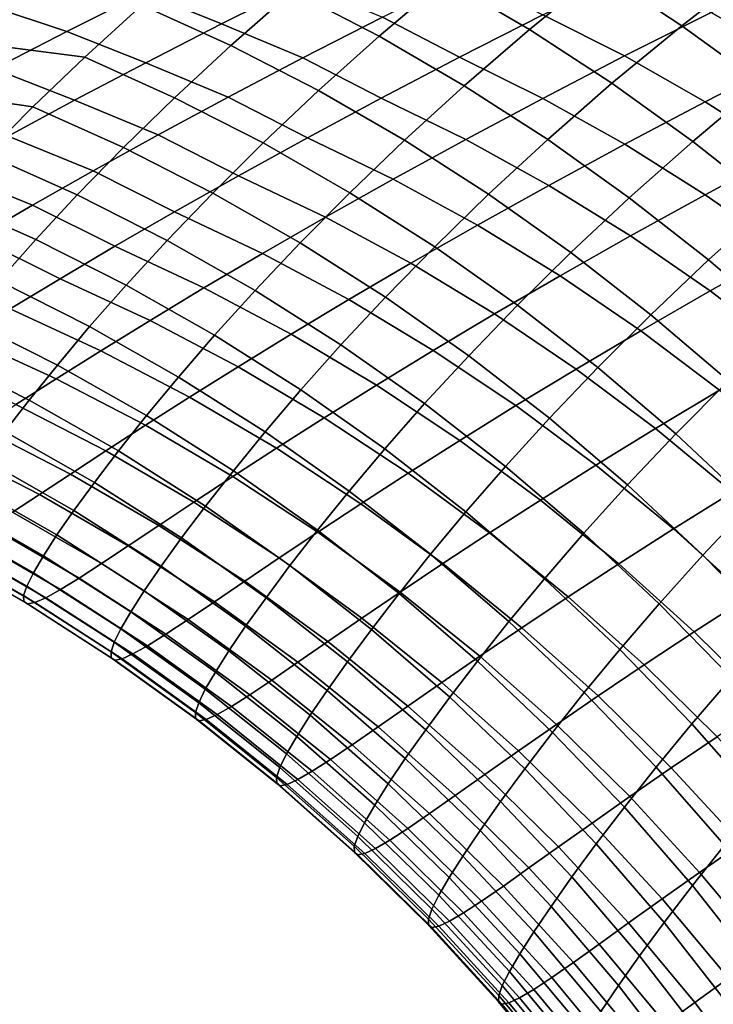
# Model space of a CAD drawing. Header units: metres. Extents: x -109 to 109, y -100 to 58.
# Tile 279 of 642: x -31.07 to -26.76, y -31.52 to -25.4. Entities that reach past the tile are written whole.
import ezdxf

# ---------------------------------------------------------------- set-up
doc = ezdxf.new("R2010")
doc.units = ezdxf.units.M
doc.layers.add('solid_21_062_100_XXX', color=7, linetype='CONTINUOUS')

msp = doc.modelspace()

# ---------------------------------------------------------------- linework, layer by layer
at = {"layer": 'solid_21_062_100_XXX'}
for points in [[(-26.95764, -25.438057, 19.105783), (-26.488142, -25.073467, 19.94072), (-26.988312, -24.739258, 20.176193), (-27.464926, -25.103851, 19.325516)], [(-27.904922, -25.462055, 18.474617), (-27.464926, -25.103851, 19.325516), (-27.981733, -24.796665, 19.561865), (-28.428532, -25.154657, 18.695192)], [(-28.839569, -25.503788, 17.82901), (-28.428532, -25.154657, 18.695192), (-28.960836, -24.875105, 18.931444), (-29.37845, -25.223856, 18.04937)], [(-29.761208, -25.561525, 17.168358), (-29.37845, -25.223856, 18.04937), (-29.925167, -24.972548, 18.284437), (-30.314346, -25.309721, 17.38732)], [(-29.789337, -24.98185, -13.338826), (-29.317101, -25.175228, -12.910311), (-29.818548, -25.426382, -12.025497), (-30.300228, -25.231911, -12.445436)], [(-26.461214, -25.798405, 18.903246), (-25.998287, -25.433819, 19.722769), (-26.488142, -25.073467, 19.94072), (-26.95764, -25.438057, 19.105783)], [(-25.723217, -25.36277, -14.052114), (-26.282148, -25.640348, -13.245663), (-26.773998, -25.355627, -13.552797), (-26.205605, -25.078293, -14.374125)], [(-32.046406, -25.435343, 16.287132), (-31.377367, -25.541851, 16.32692), (-31.033615, -25.22772, 17.228674), (-31.708036, -25.128187, 17.198477)], [(-28.30994, -25.811607, 17.623938), (-27.904922, -25.462055, 18.474617), (-28.428532, -25.154657, 18.695192), (-28.839569, -25.503788, 17.82901)], [(-28.294956, -25.125002, -13.408472), (-27.82058, -25.370617, -13.025688), (-28.338209, -25.633785, -12.166129), (-28.818817, -25.385756, -12.543102)], [(-27.391388, -25.796495, 18.270298), (-26.95764, -25.438057, 19.105783), (-27.464926, -25.103851, 19.325516), (-27.904922, -25.462055, 18.474617)], [(-26.773998, -25.355627, -13.552797), (-27.312464, -25.626493, -12.719654), (-27.82058, -25.370617, -13.025688), (-27.272697, -25.100018, -13.874164)], [(-29.317101, -25.175228, -12.910311), (-28.818817, -25.385756, -12.543102), (-29.312782, -25.638464, -11.667445), (-29.818548, -25.426382, -12.025497)], [(-31.377367, -25.541851, 16.32692), (-30.669586, -25.633823, 16.491705), (-30.314346, -25.309721, 17.38732), (-31.033615, -25.22772, 17.228674)], [(-31.276159, -25.311272, -11.960484), (-30.300228, -25.231911, -12.445436), (-30.781263, -25.473503, -11.542216)], [(-30.300228, -25.231911, -12.445436), (-29.818548, -25.426382, -12.025497), (-30.29027, -25.668875, -11.131024), (-30.781263, -25.473503, -11.542216)], [(-29.216459, -25.842009, 16.963682), (-28.839569, -25.503788, 17.82901), (-29.37845, -25.223856, 18.04937), (-29.761208, -25.561525, 17.168358)], [(-31.276159, -25.311272, -11.960484), (-30.781263, -25.473503, -11.542216), (-31.232681, -25.705898, -10.629906), (-31.749205, -25.549179, -11.013658)], [(-30.110672, -25.886255, 16.28871), (-29.761208, -25.561525, 17.168358), (-30.314346, -25.309721, 17.38732), (-30.669586, -25.633823, 16.491705)], [(-28.818817, -25.385756, -12.543102), (-28.338209, -25.633785, -12.166129), (-28.825891, -25.888708, -11.296302), (-29.312782, -25.638464, -11.667445)], [(-27.312464, -25.626493, -12.719654), (-27.821241, -25.889977, -11.875572), (-28.338209, -25.633785, -12.166129), (-27.82058, -25.370617, -13.025688)], [(-26.282148, -25.640348, -13.245663), (-26.811731, -25.911514, -12.427518), (-27.312464, -25.626493, -12.719654), (-26.773998, -25.355627, -13.552797)], [(-29.818548, -25.426382, -12.025497), (-29.312782, -25.638464, -11.667445), (-29.777157, -25.882366, -10.782228), (-30.29027, -25.668875, -11.131024)], [(-27.790958, -26.146502, 17.43469), (-27.391388, -25.796495, 18.270298), (-27.904922, -25.462055, 18.474617), (-28.30994, -25.811607, 17.623938)], [(-26.889278, -26.157097, 18.082775), (-26.461214, -25.798405, 18.903246), (-26.95764, -25.438057, 19.105783), (-27.391388, -25.796495, 18.270298)], [(-30.781263, -25.473503, -11.542216), (-30.29027, -25.668875, -11.131024), (-30.732489, -25.901957, -10.227667), (-31.232681, -25.705898, -10.629906)], [(-28.681534, -26.150431, 16.77383), (-28.30994, -25.811607, 17.623938), (-28.839569, -25.503788, 17.82901), (-29.216459, -25.842009, 16.963682)], [(-31.689373, -25.840813, 15.427058), (-30.992393, -25.943178, 15.597855), (-30.669586, -25.633823, 16.491705), (-31.377367, -25.541851, 16.32692)], [(-29.560717, -26.167437, 16.099503), (-29.216459, -25.842009, 16.963682), (-29.761208, -25.561525, 17.168358), (-30.110672, -25.886255, 16.28871)], [(-30.428318, -26.196354, 15.41068), (-30.110672, -25.886255, 16.28871), (-30.669586, -25.633823, 16.491705), (-30.992393, -25.943178, 15.597855)], [(-29.312782, -25.638464, -11.667445), (-28.825891, -25.888708, -11.296302), (-29.28393, -26.13459, -10.416934), (-29.777157, -25.882366, -10.782228)], [(-27.821241, -25.889977, -11.875572), (-28.300629, -26.14525, -11.021351), (-28.825891, -25.888708, -11.296302), (-28.338209, -25.633785, -12.166129)], [(-26.811731, -25.911514, -12.427518), (-27.312195, -26.175344, -11.598538), (-27.821241, -25.889977, -11.875572), (-27.312464, -25.626493, -12.719654)], [(-25.798443, -25.953434, -12.953567), (-26.3197, -26.224928, -12.150046), (-26.811731, -25.911514, -12.427518), (-26.282148, -25.640348, -13.245663)], [(-31.232681, -25.705898, -10.629906), (-30.732489, -25.901957, -10.227667), (-31.145197, -26.124853, -9.316607), (-31.654488, -25.928341, -9.70964)], [(-30.29027, -25.668875, -11.131024), (-29.777157, -25.882366, -10.782228), (-30.212143, -26.116688, -9.888249), (-30.732489, -25.901957, -10.227667)], [(-28.157839, -26.485985, 16.5993), (-27.790958, -26.146502, 17.43469), (-28.30994, -25.811607, 17.623938), (-28.681534, -26.150431, 16.77383)], [(-27.283983, -26.507595, 17.261768), (-26.889278, -26.157097, 18.082775), (-27.391388, -25.796495, 18.270298), (-27.790958, -26.146502, 17.43469)], [(-26.39991, -26.54291, 17.912539), (-25.976948, -26.18395, 18.718433), (-26.461214, -25.798405, 18.903246), (-26.889278, -26.157097, 18.082775)], [(-31.971003, -26.123211, 14.529299), (-31.284189, -26.236271, 14.705994), (-30.992393, -25.943178, 15.597855), (-31.689373, -25.840813, 15.427058)], [(-29.873772, -26.478365, 15.236723), (-29.560717, -26.167437, 16.099503), (-30.110672, -25.886255, 16.28871), (-30.428318, -26.196354, 15.41068)], [(-29.777157, -25.882366, -10.782228), (-29.28393, -26.13459, -10.416934), (-29.712505, -26.370628, -9.528875), (-30.212143, -26.116688, -9.888249)], [(-29.021166, -26.476631, 15.924582), (-28.681534, -26.150431, 16.77383), (-29.216459, -25.842009, 16.963682), (-29.560717, -26.167437, 16.099503)], [(-28.300629, -26.14525, -11.021351), (-28.750917, -26.391518, -10.157704), (-29.28393, -26.13459, -10.416934), (-28.825891, -25.888708, -11.296302)], [(-27.312195, -26.175344, -11.598538), (-27.783821, -26.431011, -10.759506), (-28.300629, -26.14525, -11.021351), (-27.821241, -25.889977, -11.875572)], [(-30.715525, -26.490282, 14.534491), (-30.428318, -26.196354, 15.41068), (-30.992393, -25.943178, 15.597855), (-31.284189, -26.236271, 14.705994)], [(-30.732489, -25.901957, -10.227667), (-30.212143, -26.116688, -9.888249), (-30.617731, -26.340628, -8.986721), (-31.145197, -26.124853, -9.316607)], [(-26.3197, -26.224928, -12.150046), (-26.812407, -26.489141, -11.335754), (-27.312195, -26.175344, -11.598538), (-26.811731, -25.911514, -12.427518)], [(-31.145197, -26.124853, -9.316607), (-30.617731, -26.340628, -8.986721), (-30.993958, -26.55337, -8.078915), (-31.528419, -26.33676, -8.399118)], [(-30.212143, -26.116688, -9.888249), (-29.712505, -26.370628, -9.528875), (-30.111601, -26.595991, -8.633375), (-30.617731, -26.340628, -8.986721)], [(-28.750917, -26.391518, -10.157704), (-29.172281, -26.62797, -9.285468), (-29.712505, -26.370628, -9.528875), (-29.28393, -26.13459, -10.416934)], [(-30.156956, -26.773224, 14.375562), (-29.873772, -26.478365, 15.236723), (-30.428318, -26.196354, 15.41068), (-30.715525, -26.490282, 14.534491)], [(-29.33021, -26.788467, 15.076443), (-29.021166, -26.476631, 15.924582), (-29.560717, -26.167437, 16.099503), (-29.873772, -26.478365, 15.236723)], [(-28.493437, -26.813023, 15.76441), (-28.157839, -26.485985, 16.5993), (-28.681534, -26.150431, 16.77383), (-29.021166, -26.476631, 15.924582)], [(-27.783821, -26.431011, -10.759506), (-28.226887, -26.677708, -9.911125), (-28.750917, -26.391518, -10.157704), (-28.300629, -26.14525, -11.021351)], [(-27.646749, -26.847786, 16.440554), (-27.283983, -26.507595, 17.261768), (-27.790958, -26.146502, 17.43469), (-28.157839, -26.485985, 16.5993)], [(-26.812407, -26.489141, -11.335754), (-27.276825, -26.745239, -10.511457), (-27.783821, -26.431011, -10.759506), (-27.312195, -26.175344, -11.598538)], [(-26.79035, -26.893934, 17.105623), (-26.39991, -26.54291, 17.912539), (-26.889278, -26.157097, 18.082775), (-27.283983, -26.507595, 17.261768)], [(-30.973589, -26.766638, 13.660333), (-30.715525, -26.490282, 14.534491), (-31.284189, -26.236271, 14.705994), (-31.546303, -26.511723, 13.816315)], [(-25.837662, -26.56591, -11.887971), (-26.323189, -26.83054, -11.087914), (-26.812407, -26.489141, -11.335754), (-26.3197, -26.224928, -12.150046)], [(-31.528419, -26.33676, -8.399118), (-30.993958, -26.55337, -8.078915), (-31.340998, -26.754059, -7.165972), (-31.882317, -26.536852, -7.476357)], [(-30.617731, -26.340628, -8.986721), (-30.111601, -26.595991, -8.633375), (-30.481262, -26.809828, -7.731714), (-30.993958, -26.55337, -8.078915)], [(-29.172281, -26.62797, -9.285468), (-29.564699, -26.853771, -8.405863), (-30.111601, -26.595991, -8.633375), (-29.712505, -26.370628, -9.528875)], [(-28.226887, -26.677708, -9.911125), (-28.641558, -26.914619, -9.054212), (-29.172281, -26.62797, -9.285468), (-28.750917, -26.391518, -10.157704)], [(-27.276825, -26.745239, -10.511457), (-27.713217, -26.992407, -9.677844), (-28.226887, -26.677708, -9.911125), (-27.783821, -26.431011, -10.759506)], [(-30.411526, -27.050587, 13.516209), (-30.156956, -26.773224, 14.375562), (-30.715525, -26.490282, 14.534491), (-30.973589, -26.766638, 13.660333)], [(-29.609949, -27.084351, 14.229626), (-29.33021, -26.788467, 15.076443), (-29.873772, -26.478365, 15.236723), (-30.156956, -26.773224, 14.375562)], [(-28.799061, -27.125849, 14.93026), (-28.493437, -26.813023, 15.76441), (-29.021166, -26.476631, 15.924582), (-29.33021, -26.788467, 15.076443)], [(-27.978914, -27.175726, 15.619404), (-27.646749, -26.847786, 16.440554), (-28.157839, -26.485985, 16.5993), (-28.493437, -26.813023, 15.76441)], [(-26.323189, -26.83054, -11.087914), (-26.780973, -27.087107, -10.277855), (-27.276825, -26.745239, -10.511457), (-26.812407, -26.489141, -11.335754)], [(-31.203728, -27.024145, 12.78837), (-30.973589, -26.766638, 13.660333), (-31.546303, -26.511723, 13.816315), (-31.779987, -26.768282, 12.928982)], [(-30.993958, -26.55337, -8.078915), (-30.481262, -26.809828, -7.731714), (-30.821693, -27.01125, -6.82502), (-31.340998, -26.754059, -7.165972)], [(-27.149611, -27.234884, 16.298004), (-26.79035, -26.893934, 17.105623), (-27.283983, -26.507595, 17.261768), (-27.646749, -26.847786, 16.440554)], [(-26.311356, -27.304504, 16.966667), (-25.924574, -26.952923, 17.760036), (-26.39991, -26.54291, 17.912539), (-26.79035, -26.893934, 17.105623)], [(-29.564699, -26.853771, -8.405863), (-29.928213, -27.068068, -7.520144), (-30.481262, -26.809828, -7.731714), (-30.111601, -26.595991, -8.633375)], [(-28.641558, -26.914619, -9.054212), (-29.027807, -27.140907, -8.18996), (-29.564699, -26.853771, -8.405863), (-29.172281, -26.62797, -9.285468)], [(-27.713217, -26.992407, -9.677844), (-28.121733, -27.229824, -8.835714), (-28.641558, -26.914619, -9.054212), (-28.226887, -26.677708, -9.911125)], [(-26.780973, -27.087107, -10.277855), (-27.211256, -27.334789, -9.458473), (-27.713217, -26.992407, -9.677844), (-27.276825, -26.745239, -10.511457)], [(-31.340998, -26.754059, -7.165972), (-30.821693, -27.01125, -6.82502), (-31.133205, -27.199341, -5.914248), (-31.659153, -26.941816, -6.24885)], [(-30.638659, -27.309151, 12.65883), (-30.411526, -27.050587, 13.516209), (-30.973589, -26.766638, 13.660333), (-31.203728, -27.024145, 12.78837)], [(-29.928213, -27.068068, -7.520144), (-30.263018, -27.269964, -6.629417), (-30.821693, -27.01125, -6.82502), (-30.481262, -26.809828, -7.731714)], [(-29.861591, -27.36282, 13.384322), (-29.609949, -27.084351, 14.229626), (-30.156956, -26.773224, 14.375562), (-30.411526, -27.050587, 13.516209)], [(-29.075943, -27.422844, 14.097066), (-28.799061, -27.125849, 14.93026), (-29.33021, -26.788467, 15.076443), (-29.609949, -27.084351, 14.229626)], [(-29.027807, -27.140907, -8.18996), (-29.385672, -27.355717, -7.319597), (-29.928213, -27.068068, -7.520144), (-29.564699, -26.853771, -8.405863)], [(-28.281725, -27.48962, 14.798558), (-27.978914, -27.175726, 15.619404), (-28.493437, -26.813023, 15.76441), (-28.799061, -27.125849, 14.93026)], [(-27.478956, -27.563791, 15.489946), (-27.149611, -27.234884, 16.298004), (-27.646749, -26.847786, 16.440554), (-27.978914, -27.175726, 15.619404)], [(-25.845829, -27.198645, -10.855664), (-26.297571, -27.455719, -10.059314), (-26.780973, -27.087107, -10.277855), (-26.323189, -26.83054, -11.087914)], [(-28.121733, -27.229824, -8.835714), (-28.50234, -27.45665, -7.986235), (-29.027807, -27.140907, -8.18996), (-28.641558, -26.914619, -9.054212)], [(-26.667728, -27.646263, 16.172029), (-26.311356, -27.304504, 16.966667), (-26.79035, -26.893934, 17.105623), (-27.149611, -27.234884, 16.298004)], [(-27.211256, -27.334789, -9.458473), (-27.614172, -27.572756, -8.63055), (-28.121733, -27.229824, -8.835714), (-27.713217, -26.992407, -9.677844)], [(-30.839455, -27.547733, 11.803568), (-30.638659, -27.309151, 12.65883), (-31.203728, -27.024145, 12.78837), (-31.407085, -27.261652, 11.918742)], [(-30.263018, -27.269964, -6.629417), (-30.569414, -27.458544, -5.734618), (-31.133205, -27.199341, -5.914248), (-30.821693, -27.01125, -6.82502)], [(-30.086262, -27.622547, 12.540702), (-29.861591, -27.36282, 13.384322), (-30.411526, -27.050587, 13.516209), (-30.638659, -27.309151, 12.65883)], [(-29.385672, -27.355717, -7.319597), (-29.715332, -27.558146, -6.444206), (-30.263018, -27.269964, -6.629417), (-29.928213, -27.068068, -7.520144)], [(-29.32523, -27.70252, 13.265019), (-29.075943, -27.422844, 14.097066), (-29.609949, -27.084351, 14.229626), (-29.861591, -27.36282, 13.384322)], [(-26.297571, -27.455719, -10.059314), (-26.722324, -27.703953, -9.25359), (-27.211256, -27.334789, -9.458473), (-26.780973, -27.087107, -10.277855)], [(-28.50234, -27.45665, -7.986235), (-28.855064, -27.672022, -7.130601), (-29.385672, -27.355717, -7.319597), (-29.027807, -27.140907, -8.18996)], [(-28.556341, -27.787817, 13.97823), (-28.281725, -27.48962, 14.798558), (-28.799061, -27.125849, 14.93026), (-29.075943, -27.422844, 14.097066)], [(-27.779558, -27.878828, 14.681684), (-27.478956, -27.563791, 15.489946), (-27.978914, -27.175726, 15.619404), (-28.281725, -27.48962, 14.798558)], [(-30.569414, -27.458544, -5.734618), (-30.84771, -27.6329, -4.836704), (-31.416117, -27.373209, -5.000371), (-31.133205, -27.199341, -5.914248)], [(-27.614172, -27.572756, -8.63055), (-27.989676, -27.800165, -7.795222), (-28.50234, -27.45665, -7.986235), (-28.121733, -27.229824, -8.835714)], [(-26.994871, -27.976196, 15.376379), (-26.667728, -27.646263, 16.172029), (-27.149611, -27.234884, 16.298004), (-27.478956, -27.563791, 15.489946)], [(-31.014954, -27.76527, 10.950529), (-30.839455, -27.547733, 11.803568), (-31.407085, -27.261652, 11.918742), (-31.584734, -27.478115, 11.05155)], [(-29.715332, -27.558146, -6.444206), (-30.017073, -27.747267, -5.564702), (-30.569414, -27.458544, -5.734618), (-30.263018, -27.269964, -6.629417)], [(-30.285019, -27.862316, 11.698912), (-30.086262, -27.622547, 12.540702), (-30.638659, -27.309151, 12.65883), (-30.839455, -27.547733, 11.803568)], [(-28.855064, -27.672022, -7.130601), (-29.180073, -27.875034, -6.269872), (-29.715332, -27.558146, -6.444206), (-29.385672, -27.355717, -7.319597)], [(-26.722324, -27.703953, -9.25359), (-27.120207, -27.942514, -8.439259), (-27.614172, -27.572756, -8.63055), (-27.211256, -27.334789, -9.458473)], [(-30.84771, -27.6329, -4.836704), (-31.098194, -27.792173, -3.936853), (-31.670727, -27.531998, -4.084595), (-31.416117, -27.373209, -5.000371)], [(-29.547993, -27.963511, 12.434295), (-29.32523, -27.70252, 13.265019), (-29.861591, -27.36282, 13.384322), (-30.086262, -27.622547, 12.540702)], [(-31.166252, -27.960896, 10.099298), (-31.014954, -27.76527, 10.950529), (-31.584734, -27.478115, 11.05155), (-31.737814, -27.672709, 10.186352)], [(-30.017073, -27.747267, -5.564702), (-30.291193, -27.922169, -4.682025), (-30.84771, -27.6329, -4.836704), (-30.569414, -27.458544, -5.734618)], [(-28.80385, -28.068792, 13.158614), (-28.556341, -27.787817, 13.97823), (-29.075943, -27.422844, 14.097066), (-29.32523, -27.70252, 13.265019)], [(-27.989676, -27.800165, -7.795222), (-28.337784, -28.01615, -6.953652), (-28.855064, -27.672022, -7.130601), (-28.50234, -27.45665, -7.986235)], [(-28.052509, -28.178308, 13.873431), (-27.779558, -27.878828, 14.681684), (-28.281725, -27.48962, 14.798558), (-28.556341, -27.787817, 13.97823)], [(-30.458855, -28.081028, 10.85907), (-30.285019, -27.862316, 11.698912), (-30.839455, -27.547733, 11.803568), (-31.014954, -27.76527, 10.950529)], [(-29.180073, -27.875034, -6.269872), (-29.477634, -28.064753, -5.404946), (-30.017073, -27.747267, -5.564702), (-29.715332, -27.558146, -6.444206)], [(-27.120207, -27.942514, -8.439259), (-27.491163, -28.170551, -7.617424), (-27.989676, -27.800165, -7.795222), (-27.614172, -27.572756, -8.63055)], [(-27.293882, -28.292448, 14.579947), (-26.994871, -27.976196, 15.376379), (-27.478956, -27.563791, 15.489946), (-27.779558, -27.878828, 14.681684)], [(-30.291193, -27.922169, -4.682025), (-30.537964, -28.081982, -3.79733), (-31.098194, -27.792173, -3.936853), (-30.84771, -27.6329, -4.836704)], [(-29.745235, -28.204569, 11.60505), (-29.547993, -27.963511, 12.434295), (-30.086262, -27.622547, 12.540702), (-30.285019, -27.862316, 11.698912)], [(-26.527935, -28.41186, 15.278998), (-26.202368, -28.080841, 16.062958), (-26.667728, -27.646263, 16.172029), (-26.994871, -27.976196, 15.376379)], [(-29.025263, -28.331146, 12.33989), (-28.80385, -28.068792, 13.158614), (-29.32523, -27.70252, 13.265019), (-29.547993, -27.963511, 12.434295)], [(-28.337784, -28.01615, -6.953652), (-28.658649, -28.219799, -6.106875), (-29.180073, -27.875034, -6.269872), (-28.855064, -27.672022, -7.130601)], [(-26.247707, -28.098928, -9.063732), (-26.64114, -28.338125, -8.262342), (-27.120207, -27.942514, -8.439259), (-26.722324, -27.703953, -9.25359)], [(-30.608824, -28.27779, 10.020787), (-30.458855, -28.081028, 10.85907), (-31.014954, -27.76527, 10.950529), (-31.166252, -27.960896, 10.099298)], [(-29.477634, -28.064753, -5.404946), (-29.748028, -28.240253, -4.536743), (-30.291193, -27.922169, -4.682025), (-30.017073, -27.747267, -5.564702)], [(-28.298826, -28.460674, 13.065386), (-28.052509, -28.178308, 13.873431), (-28.556341, -27.787817, 13.97823), (-28.80385, -28.068792, 13.158614)], [(-30.537964, -28.081982, -3.79733), (-30.757719, -28.225836, -2.91178), (-31.321215, -27.935505, -3.036254), (-31.098194, -27.792173, -3.936853)], [(-27.491163, -28.170551, -7.617424), (-27.835194, -28.387197, -6.789216), (-28.337784, -28.01615, -6.953652), (-27.989676, -27.800165, -7.795222)], [(-29.917904, -28.424564, 10.777411), (-29.745235, -28.204569, 11.60505), (-30.285019, -27.862316, 11.698912), (-30.458855, -28.081028, 10.85907)], [(-28.658649, -28.219799, -6.106875), (-28.952517, -28.410166, -5.25577), (-29.477634, -28.064753, -5.404946), (-29.180073, -27.875034, -6.269872)], [(-27.565771, -28.593292, 13.782945), (-27.293882, -28.292448, 14.579947), (-27.779558, -27.878828, 14.681684), (-28.052509, -28.178308, 13.873431)], [(-30.757719, -28.225836, -2.91178), (-30.950848, -28.352755, -2.02658), (-31.517176, -28.061924, -2.136135), (-31.321215, -27.935505, -3.036254)], [(-30.736259, -28.452309, 9.181803), (-30.608824, -28.27779, 10.020787), (-31.166252, -27.960896, 10.099298), (-31.294746, -28.134363, 9.247512)], [(-29.748028, -28.240253, -4.536743), (-29.99151, -28.40066, -3.666392), (-30.537964, -28.081982, -3.79733), (-30.291193, -27.922169, -4.682025)], [(-29.221525, -28.573595, 11.522228), (-29.025263, -28.331146, 12.33989), (-29.547993, -27.963511, 12.434295), (-29.745235, -28.204569, 11.60505)], [(-26.64114, -28.338125, -8.262342), (-27.008112, -28.566835, -7.453307), (-27.491163, -28.170551, -7.617424), (-27.120207, -27.942514, -8.439259)], [(-27.835194, -28.387197, -6.789216), (-28.152431, -28.591532, -5.955643), (-28.658649, -28.219799, -6.106875), (-28.337784, -28.01615, -6.953652)], [(-26.825972, -28.729391, 14.49361), (-26.527935, -28.41186, 15.278998), (-26.994871, -27.976196, 15.376379), (-27.293882, -28.292448, 14.579947)], [(-30.950848, -28.352755, -2.02658), (-31.117821, -28.461733, -1.142883), (-31.686571, -28.170443, -1.237672), (-31.517176, -28.061924, -2.136135)], [(-29.99151, -28.40066, -3.666392), (-30.208391, -28.54509, -2.795034), (-30.757719, -28.225836, -2.91178), (-30.537964, -28.081982, -3.79733)], [(-30.066992, -28.622562, 9.951029), (-29.917904, -28.424564, 10.777411), (-30.458855, -28.081028, 10.85907), (-30.608824, -28.27779, 10.020787)], [(-28.952517, -28.410166, -5.25577), (-29.219643, -28.586319, -4.401237), (-29.748028, -28.240253, -4.536743), (-29.477634, -28.064753, -5.404946)], [(-28.519449, -28.724485, 12.257736), (-28.298826, -28.460674, 13.065386), (-28.80385, -28.068792, 13.158614), (-29.025263, -28.331146, 12.33989)], [(-30.841715, -28.604225, 8.341661), (-30.736259, -28.452309, 9.181803), (-31.294746, -28.134363, 9.247512), (-31.401011, -28.285339, 8.39468)], [(-29.393518, -28.794971, 10.70577), (-29.221525, -28.573595, 11.522228), (-29.745235, -28.204569, 11.60505), (-29.917904, -28.424564, 10.777411)], [(-27.811481, -28.877136, 12.985579), (-27.565771, -28.593292, 13.782945), (-28.052509, -28.178308, 13.873431), (-28.298826, -28.460674, 13.065386)], [(-27.008112, -28.566835, -7.453307), (-27.348612, -28.784187, -6.637724), (-27.835194, -28.387197, -6.789216), (-27.491163, -28.170551, -7.617424)], [(-30.208391, -28.54509, -2.795034), (-30.399044, -28.672558, -1.923848), (-30.950848, -28.352755, -2.02658), (-30.757719, -28.225836, -2.91178)], [(-30.193777, -28.798222, 9.123753), (-30.066992, -28.622562, 9.951029), (-30.608824, -28.27779, 10.020787), (-30.736259, -28.452309, 9.181803)], [(-29.219643, -28.586319, -4.401237), (-29.460266, -28.74737, -3.544384), (-29.99151, -28.40066, -3.666392), (-29.748028, -28.240253, -4.536743)], [(-28.152431, -28.591532, -5.955643), (-28.443098, -28.782598, -5.117566), (-28.952517, -28.410166, -5.25577), (-28.658649, -28.219799, -6.106875)], [(-30.925537, -28.73325, 7.500148), (-30.841715, -28.604225, 8.341661), (-31.401011, -28.285339, 8.39468), (-31.485422, -28.413548, 7.540557)], [(-28.715261, -28.968422, 11.450665), (-28.519449, -28.724485, 12.257736), (-29.025263, -28.331146, 12.33989), (-29.221525, -28.573595, 11.522228)], [(-27.097408, -29.031679, 13.707008), (-26.825972, -28.729391, 14.49361), (-27.293882, -28.292448, 14.579947), (-27.565771, -28.593292, 13.782945)], [(-26.178226, -28.758549, -8.100266), (-26.541792, -28.987974, -7.303305), (-27.008112, -28.566835, -7.453307), (-26.64114, -28.338125, -8.262342)], [(-30.399044, -28.672558, -1.923848), (-30.563917, -28.782042, -1.053964), (-31.117821, -28.461733, -1.142883), (-30.950848, -28.352755, -2.02658)], [(-29.460266, -28.74737, -3.544384), (-29.674677, -28.892427, -2.686322), (-30.208391, -28.54509, -2.795034), (-29.99151, -28.40066, -3.666392)], [(-27.348612, -28.784187, -6.637724), (-27.66275, -28.989256, -5.816573), (-28.152431, -28.591532, -5.955643), (-27.835194, -28.387197, -6.789216)], [(-30.987959, -28.839188, 6.657101), (-30.925537, -28.73325, 7.500148), (-31.485422, -28.413548, 7.540557), (-31.54822, -28.518805, 6.684953)], [(-30.563917, -28.782042, -1.053964), (-30.703682, -28.872652, -0.185923), (-31.259342, -28.551897, -0.261229), (-31.117821, -28.461733, -1.142883)], [(-30.298773, -28.951162, 8.295171), (-30.193777, -28.798222, 9.123753), (-30.736259, -28.452309, 9.181803), (-30.841715, -28.604225, 8.341661)], [(-29.542185, -28.994301, 9.890206), (-29.393518, -28.794971, 10.70577), (-29.917904, -28.424564, 10.777411), (-30.066992, -28.622562, 9.951029)], [(-28.443098, -28.782598, -5.117566), (-28.707426, -28.959454, -4.275867), (-29.219643, -28.586319, -4.401237), (-28.952517, -28.410166, -5.25577)], [(-28.031881, -29.142498, 12.188047), (-27.811481, -28.877136, 12.985579), (-28.298826, -28.460674, 13.065386), (-28.519449, -28.724485, 12.257736)], [(-26.37706, -29.188511, 14.422903), (-26.079374, -28.869631, 15.198061), (-26.527935, -28.41186, 15.278998), (-26.825972, -28.729391, 14.49361)], [(-31.029093, -28.921934, 5.812428), (-30.987959, -28.839188, 6.657101), (-31.54822, -28.518805, 6.684953), (-31.589529, -28.601015, 5.827747)], [(-30.703682, -28.872652, -0.185923), (-30.819042, -28.943661, 0.680227), (-31.376144, -28.622536, 0.618354), (-31.259342, -28.551897, -0.261229)], [(-29.674677, -28.892427, -2.686322), (-29.86322, -29.020491, -1.828208), (-30.399044, -28.672558, -1.923848), (-30.208391, -28.54509, -2.795034)], [(-28.887081, -29.191277, 10.644334), (-28.715261, -28.968422, 11.450665), (-29.221525, -28.573595, 11.522228), (-29.393518, -28.794971, 10.70577)], [(-26.541792, -28.987974, -7.303305), (-26.87932, -29.206078, -6.499575), (-27.348612, -28.784187, -6.637724), (-27.008112, -28.566835, -7.453307)], [(-31.048969, -28.98151, 4.965534), (-31.029093, -28.921934, 5.812428), (-31.589529, -28.601015, 5.827747), (-31.60939, -28.660208, 4.968297)], [(-30.819042, -28.943661, 0.680227), (-30.910553, -28.994368, 1.544035), (-31.468809, -28.672964, 1.495419), (-31.376144, -28.622536, 0.618354)], [(-30.382305, -29.081078, 7.465106), (-30.298773, -28.951162, 8.295171), (-30.841715, -28.604225, 8.341661), (-30.925537, -28.73325, 7.500148)], [(-29.668724, -29.171194, 9.073512), (-29.542185, -28.994301, 9.890206), (-30.066992, -28.622562, 9.951029), (-30.193777, -28.798222, 9.123753)], [(-28.707426, -28.959454, -4.275867), (-28.945631, -29.121201, -3.431626), (-29.460266, -28.74737, -3.544384), (-29.219643, -28.586319, -4.401237)], [(-27.66275, -28.989256, -5.816573), (-27.95072, -29.18107, -4.990697), (-28.443098, -28.782598, -5.117566), (-28.152431, -28.591532, -5.955643)], [(-27.3431, -29.317081, 12.919405), (-27.097408, -29.031679, 13.707008), (-27.565771, -28.593292, 13.782945), (-27.811481, -28.877136, 12.985579)], [(-31.047457, -29.018139, 4.115501), (-31.048969, -28.98151, 4.965534), (-31.60939, -28.660208, 4.968297), (-31.607664, -28.696606, 4.105628)], [(-31.024204, -29.032185, 3.261866), (-31.047457, -29.018139, 4.115501), (-31.607664, -28.696606, 4.105628), (-31.58399, -28.710564, 3.239233)], [(-30.978745, -29.024084, 2.404697), (-31.024204, -29.032185, 3.261866), (-31.58399, -28.710564, 3.239233), (-31.537888, -28.702511, 2.369157)], [(-30.910553, -28.994368, 1.544035), (-30.978745, -29.024084, 2.404697), (-31.537888, -28.702511, 2.369157), (-31.468809, -28.672964, 1.495419)], [(-29.86322, -29.020491, -1.828208), (-30.026318, -29.130526, -0.971149), (-30.563917, -28.782042, -1.053964), (-30.399044, -28.672558, -1.923848)], [(-30.444586, -29.187754, 6.633435), (-30.382305, -29.081078, 7.465106), (-30.925537, -28.73325, 7.500148), (-30.987959, -28.839188, 6.657101)], [(-28.945631, -29.121201, -3.431626), (-29.157976, -29.266935, -2.585931), (-29.674677, -28.892427, -2.686322), (-29.460266, -28.74737, -3.544384)], [(-28.227777, -29.388016, 11.390548), (-28.031881, -29.142498, 12.188047), (-28.519449, -28.724485, 12.257736), (-28.715261, -28.968422, 11.450665)], [(-26.648649, -29.492313, 13.645823), (-26.37706, -29.188511, 14.422903), (-26.825972, -28.729391, 14.49361), (-27.097408, -29.031679, 13.707008)], [(-30.026318, -29.130526, -0.971149), (-30.16461, -29.221622, -0.115689), (-30.703682, -28.872652, -0.185923), (-30.563917, -28.782042, -1.053964)], [(-29.773613, -29.325239, 8.25533), (-29.668724, -29.171194, 9.073512), (-30.193777, -28.798222, 9.123753), (-30.298773, -28.951162, 8.295171)], [(-29.03578, -29.392033, 9.838477), (-28.887081, -29.191277, 10.644334), (-29.393518, -28.794971, 10.70577), (-29.542185, -28.994301, 9.890206)], [(-27.95072, -29.18107, -4.990697), (-28.212727, -29.358679, -4.160959), (-28.707426, -28.959454, -4.275867), (-28.443098, -28.782598, -5.117566)], [(-26.87932, -29.206078, -6.499575), (-27.190891, -29.411926, -5.690032), (-27.66275, -28.989256, -5.816573), (-27.348612, -28.784187, -6.637724)], [(-30.485716, -29.271082, 5.800099), (-30.444586, -29.187754, 6.633435), (-30.987959, -28.839188, 6.657101), (-31.029093, -28.921934, 5.812428)], [(-30.16461, -29.221622, -0.115689), (-30.278763, -29.293036, 0.738099), (-30.819042, -28.943661, 0.680227), (-30.703682, -28.872652, -0.185923)], [(-27.563839, -29.584082, 12.131008), (-27.3431, -29.317081, 12.919405), (-27.811481, -28.877136, 12.985579), (-28.031881, -29.142498, 12.188047)], [(-30.505724, -29.331074, 4.964558), (-30.485716, -29.271082, 5.800099), (-31.029093, -28.921934, 5.812428), (-31.048969, -28.98151, 4.965534)], [(-30.278763, -29.293036, 0.738099), (-30.369305, -29.344044, 1.589756), (-30.910553, -28.994368, 1.544035), (-30.819042, -28.943661, 0.680227)], [(-29.857151, -29.456112, 7.435526), (-29.773613, -29.325239, 8.25533), (-30.298773, -28.951162, 8.295171), (-30.382305, -29.081078, 7.465106)], [(-29.157976, -29.266935, -2.585931), (-29.34478, -29.395641, -1.739913), (-29.86322, -29.020491, -1.828208), (-29.674677, -28.892427, -2.686322)], [(-30.504475, -29.367958, 4.125965), (-30.505724, -29.331074, 4.964558), (-31.048969, -28.98151, 4.965534), (-31.047457, -29.018139, 4.115501)], [(-30.369305, -29.344044, 1.589756), (-30.436739, -29.373943, 2.438479), (-30.978745, -29.024084, 2.404697), (-30.910553, -28.994368, 1.544035)], [(-29.162479, -29.570244, 9.031214), (-29.03578, -29.392033, 9.838477), (-29.542185, -28.994301, 9.890206), (-29.668724, -29.171194, 9.073512)], [(-28.212727, -29.358679, -4.160959), (-28.448957, -29.52117, -3.328414), (-28.945631, -29.121201, -3.431626), (-28.707426, -28.959454, -4.275867)], [(-28.39992, -29.61244, 10.593263), (-28.227777, -29.388016, 11.390548), (-28.715261, -28.968422, 11.450665), (-28.887081, -29.191277, 10.644334)], [(-27.190891, -29.411926, -5.690032), (-27.476675, -29.604536, -4.875497), (-27.95072, -29.18107, -4.990697), (-27.66275, -28.989256, -5.816573)], [(-26.09343, -29.432863, -7.167809), (-26.428549, -29.65176, -6.375133), (-26.87932, -29.206078, -6.499575), (-26.541792, -28.987974, -7.303305)], [(-30.481628, -29.382097, 3.283906), (-30.504475, -29.367958, 4.125965), (-31.047457, -29.018139, 4.115501), (-31.024204, -29.032185, 3.261866)], [(-30.436739, -29.373943, 2.438479), (-30.481628, -29.382097, 3.283906), (-31.024204, -29.032185, 3.261866), (-30.978745, -29.024084, 2.404697)], [(-29.34478, -29.395641, -1.739913), (-29.506435, -29.506269, -0.894656), (-30.026318, -29.130526, -0.971149), (-29.86322, -29.020491, -1.828208)], [(-26.894913, -29.779358, 12.867036), (-26.648649, -29.492313, 13.645823), (-27.097408, -29.031679, 13.707008), (-27.3431, -29.317081, 12.919405)], [(-29.919527, -29.563585, 6.614019), (-29.857151, -29.456112, 7.435526), (-30.382305, -29.081078, 7.465106), (-30.444586, -29.187754, 6.633435)], [(-29.506435, -29.506269, -0.894656), (-29.643541, -29.597891, -0.050711), (-30.16461, -29.221622, -0.115689), (-30.026318, -29.130526, -0.971149)], [(-28.448957, -29.52117, -3.328414), (-28.659649, -29.667627, -2.494123), (-29.157976, -29.266935, -2.585931), (-28.945631, -29.121201, -3.431626)], [(-29.960831, -29.647541, 5.790793), (-29.919527, -29.563585, 6.614019), (-30.444586, -29.187754, 6.633435), (-30.485716, -29.271082, 5.800099)], [(-29.267614, -29.725471, 8.222243), (-29.162479, -29.570244, 9.031214), (-29.668724, -29.171194, 9.073512), (-29.773613, -29.325239, 8.25533)], [(-28.549107, -29.814713, 9.795979), (-28.39992, -29.61244, 10.593263), (-28.887081, -29.191277, 10.644334), (-29.03578, -29.392033, 9.838477)], [(-27.760353, -29.831268, 11.342034), (-27.563839, -29.584082, 12.131008), (-28.031881, -29.142498, 12.188047), (-28.227777, -29.388016, 11.390548)], [(-27.476675, -29.604536, -4.875497), (-27.736841, -29.782944, -4.056817), (-28.212727, -29.358679, -4.160959), (-27.95072, -29.18107, -4.990697)], [(-29.643541, -29.597891, -0.050711), (-29.756725, -29.669739, 0.791819), (-30.278763, -29.293036, 0.738099), (-30.16461, -29.221622, -0.115689)], [(-26.428549, -29.65176, -6.375133), (-26.738098, -29.858431, -5.57635), (-27.190891, -29.411926, -5.690032), (-26.87932, -29.206078, -6.499575)], [(-29.981079, -29.707983, 4.965374), (-29.960831, -29.647541, 5.790793), (-30.485716, -29.271082, 5.800099), (-30.505724, -29.331074, 4.964558)], [(-29.756725, -29.669739, 0.791819), (-29.846487, -29.721071, 1.632462), (-30.369305, -29.344044, 1.589756), (-30.278763, -29.293036, 0.738099)], [(-28.659649, -29.667627, -2.494123), (-28.845089, -29.797022, -1.659193), (-29.34478, -29.395641, -1.739913), (-29.157976, -29.266935, -2.585931)], [(-27.116554, -30.048077, 12.086768), (-26.894913, -29.779358, 12.867036), (-27.3431, -29.317081, 12.919405), (-27.563839, -29.584082, 12.131008)], [(-29.980141, -29.74514, 4.136992), (-29.981079, -29.707983, 4.965374), (-30.505724, -29.331074, 4.964558), (-30.504475, -29.367958, 4.125965)], [(-29.957689, -29.759382, 3.305294), (-29.980141, -29.74514, 4.136992), (-30.504475, -29.367958, 4.125965), (-30.481628, -29.382097, 3.283906)], [(-29.913296, -29.751171, 2.470415), (-29.957689, -29.759382, 3.305294), (-30.481628, -29.382097, 3.283906), (-30.436739, -29.373943, 2.438479)], [(-29.846487, -29.721071, 1.632462), (-29.913296, -29.751171, 2.470415), (-30.436739, -29.373943, 2.438479), (-30.369305, -29.344044, 1.589756)], [(-29.351456, -29.857368, 7.411484), (-29.267614, -29.725471, 8.222243), (-29.773613, -29.325239, 8.25533), (-29.857151, -29.456112, 7.435526)], [(-27.736841, -29.782944, -4.056817), (-27.97155, -29.946224, -3.23502), (-28.448957, -29.52117, -3.328414), (-28.212727, -29.358679, -4.160959)], [(-28.845089, -29.797022, -1.659193), (-29.005636, -29.908285, -0.824685), (-29.506435, -29.506269, -0.894656), (-29.34478, -29.395641, -1.739913)], [(-28.676374, -29.994322, 8.996969), (-28.549107, -29.814713, 9.795979), (-29.03578, -29.392033, 9.838477), (-29.162479, -29.570244, 9.031214)], [(-27.933315, -30.057354, 10.552691), (-27.760353, -29.831268, 11.342034), (-28.227777, -29.388016, 11.390548), (-28.39992, -29.61244, 10.593263)], [(-26.738098, -29.858431, -5.57635), (-27.022209, -30.051882, -4.772269), (-27.476675, -29.604536, -4.875497), (-27.190891, -29.411926, -5.690032)], [(-29.414164, -29.965696, 6.598903), (-29.351456, -29.857368, 7.411484), (-29.857151, -29.456112, 7.435526), (-29.919527, -29.563585, 6.614019)], [(-26.468096, -30.262747, 12.82861), (-26.220675, -29.973988, 13.599546), (-26.648649, -29.492313, 13.645823), (-26.894913, -29.779358, 12.867036)], [(-29.455814, -30.050322, 5.784534), (-29.414164, -29.965696, 6.598903), (-29.919527, -29.563585, 6.614019), (-29.960831, -29.647541, 5.790793)], [(-29.005636, -29.908285, -0.824685), (-29.141848, -30.000469, 0.00884), (-29.643541, -29.597891, -0.050711), (-29.506435, -29.506269, -0.894656)], [(-27.97155, -29.946224, -3.23502), (-28.181005, -30.093452, -2.411142), (-28.659649, -29.667627, -2.494123), (-28.448957, -29.52117, -3.328414)], [(-29.141848, -30.000469, 0.00884), (-29.254305, -30.072781, 0.841245), (-29.756725, -29.669739, 0.791819), (-29.643541, -29.597891, -0.050711)], [(-28.78211, -30.150806, 8.195999), (-28.676374, -29.994322, 8.996969), (-29.162479, -29.570244, 9.031214), (-29.267614, -29.725471, 8.222243)], [(-28.083447, -30.261227, 9.762824), (-27.933315, -30.057354, 10.552691), (-28.39992, -29.61244, 10.593263), (-28.549107, -29.814713, 9.795979)], [(-27.314217, -30.29702, 11.305253), (-27.116554, -30.048077, 12.086768), (-27.563839, -29.584082, 12.131008), (-27.760353, -29.831268, 11.342034)], [(-27.022209, -30.051882, -4.772269), (-27.281023, -30.231134, -3.963715), (-27.736841, -29.782944, -4.056817), (-27.476675, -29.604536, -4.875497)], [(-29.476416, -30.111246, 4.967977), (-29.455814, -30.050322, 5.784534), (-29.960831, -29.647541, 5.790793), (-29.981079, -29.707983, 4.965374)], [(-29.254305, -30.072781, 0.841245), (-29.343473, -30.124462, 1.67204), (-29.846487, -29.721071, 1.632462), (-29.756725, -29.669739, 0.791819)], [(-28.181005, -30.093452, -2.411142), (-28.365461, -30.223579, -1.586262), (-28.845089, -29.797022, -1.659193), (-28.659649, -29.667627, -2.494123)], [(-29.475836, -30.148695, 4.148551), (-29.476416, -30.111246, 4.967977), (-29.981079, -29.707983, 4.965374), (-29.980141, -29.74514, 4.136992)], [(-29.453764, -30.163046, 3.325973), (-29.475836, -30.148695, 4.148551), (-29.980141, -29.74514, 4.136992), (-29.957689, -29.759382, 3.305294)], [(-29.343473, -30.124462, 1.67204), (-29.409792, -30.154776, 2.50042), (-29.913296, -29.751171, 2.470415), (-29.846487, -29.721071, 1.632462)], [(-28.866547, -30.283792, 7.393043), (-28.78211, -30.150806, 8.195999), (-29.267614, -29.725471, 8.222243), (-29.351456, -29.857368, 7.411484)], [(-29.409792, -30.154776, 2.50042), (-29.453764, -30.163046, 3.325973), (-29.957689, -29.759382, 3.305294), (-29.913296, -29.751171, 2.470415)], [(-28.365461, -30.223579, -1.586262), (-28.525236, -30.335516, -0.761421), (-29.005636, -29.908285, -0.824685), (-28.845089, -29.797022, -1.659193)], [(-27.281023, -30.231134, -3.963715), (-27.514664, -30.39525, -3.151689), (-27.97155, -29.946224, -3.23502), (-27.736841, -29.782944, -4.056817)], [(-26.6912, -30.533264, 12.055444), (-26.468096, -30.262747, 12.82861), (-26.894913, -29.779358, 12.867036), (-27.116554, -30.048077, 12.086768)], [(-28.929825, -30.393028, 6.588127), (-28.866547, -30.283792, 7.393043), (-29.351456, -29.857368, 7.411484), (-29.414164, -29.965696, 6.598903)], [(-28.211689, -30.442316, 8.970869), (-28.083447, -30.261227, 9.762824), (-28.549107, -29.814713, 9.795979), (-28.676374, -29.994322, 8.996969)], [(-27.488495, -30.524849, 10.522728), (-27.314217, -30.29702, 11.305253), (-27.760353, -29.831268, 11.342034), (-27.933315, -30.057354, 10.552691)], [(-26.305557, -30.327599, -5.475828), (-26.588518, -30.521933, -4.681283), (-27.022209, -30.051882, -4.772269), (-26.738098, -29.858431, -5.57635)], [(-28.525236, -30.335516, -0.761421), (-28.660845, -30.428297, 0.062808), (-29.141848, -30.000469, 0.00884), (-29.005636, -29.908285, -0.824685)], [(-28.971996, -30.478367, 5.781339), (-28.929825, -30.393028, 6.588127), (-29.414164, -29.965696, 6.598903), (-29.455814, -30.050322, 5.784534)], [(-27.514664, -30.39525, -3.151689), (-27.723303, -30.543291, -2.337203), (-28.181005, -30.093452, -2.411142), (-27.97155, -29.946224, -3.23502)], [(-28.993059, -30.539803, 4.972362), (-28.971996, -30.478367, 5.781339), (-29.455814, -30.050322, 5.784534), (-29.476416, -30.111246, 4.967977)], [(-28.660845, -30.428297, 0.062808), (-28.77282, -30.501104, 0.886248), (-29.254305, -30.072781, 0.841245), (-29.141848, -30.000469, 0.00884)], [(-28.318375, -30.600126, 8.176665), (-28.211689, -30.442316, 8.970869), (-28.676374, -29.994322, 8.996969), (-28.78211, -30.150806, 8.195999)], [(-26.890543, -30.784042, 11.280301), (-26.6912, -30.533264, 12.055444), (-27.116554, -30.048077, 12.086768), (-27.314217, -30.29702, 11.305253)], [(-26.588518, -30.521933, -4.681283), (-26.84647, -30.702072, -3.881896), (-27.281023, -30.231134, -3.963715), (-27.022209, -30.051882, -4.772269)], [(-28.992886, -30.57756, 4.160614), (-28.993059, -30.539803, 4.972362), (-29.476416, -30.111246, 4.967977), (-29.475836, -30.148695, 4.148551)], [(-28.77282, -30.501104, 0.886248), (-28.861586, -30.553154, 1.708387), (-29.343473, -30.124462, 1.67204), (-29.254305, -30.072781, 0.841245)], [(-27.723303, -30.543291, -2.337203), (-27.907154, -30.674191, -1.52131), (-28.365461, -30.223579, -1.586262), (-28.181005, -30.093452, -2.411142)], [(-27.640024, -30.730402, 9.739099), (-27.488495, -30.524849, 10.522728), (-27.933315, -30.057354, 10.552691), (-28.083447, -30.261227, 9.762824)], [(-28.971176, -30.592028, 3.345891), (-28.992886, -30.57756, 4.160614), (-29.475836, -30.148695, 4.148551), (-29.453764, -30.163046, 3.325973)], [(-28.927549, -30.583693, 2.528415), (-28.971176, -30.592028, 3.345891), (-29.453764, -30.163046, 3.325973), (-29.409792, -30.154776, 2.50042)], [(-28.861586, -30.553154, 1.708387), (-28.927549, -30.583693, 2.528415), (-29.409792, -30.154776, 2.50042), (-29.343473, -30.124462, 1.67204)], [(-28.403704, -30.734264, 7.380252), (-28.318375, -30.600126, 8.176665), (-28.78211, -30.150806, 8.195999), (-28.866547, -30.283792, 7.393043)], [(-27.907154, -30.674191, -1.52131), (-28.0665, -30.786839, -0.70503), (-28.525236, -30.335516, -0.761421), (-28.365461, -30.223579, -1.586262)], [(-26.84647, -30.702072, -3.881896), (-27.0795, -30.867065, -3.078641), (-27.514664, -30.39525, -3.151689), (-27.281023, -30.231134, -3.963715)], [(-28.467783, -30.844458, 6.581719), (-28.403704, -30.734264, 7.380252), (-28.866547, -30.283792, 7.393043), (-28.929825, -30.393028, 6.588127)], [(-27.769642, -30.913046, 8.95298), (-27.640024, -30.730402, 9.739099), (-28.083447, -30.261227, 9.762824), (-28.211689, -30.442316, 8.970869)], [(-27.066629, -31.013695, 10.50345), (-26.890543, -30.784042, 11.280301), (-27.314217, -30.29702, 11.305253), (-27.488495, -30.524849, 10.522728)], [(-28.0665, -30.786839, -0.70503), (-28.201799, -30.880251, 0.11105), (-28.660845, -30.428297, 0.062808), (-28.525236, -30.335516, -0.761421)], [(-28.510647, -30.93055, 5.781217), (-28.467783, -30.844458, 6.581719), (-28.929825, -30.393028, 6.588127), (-28.971996, -30.478367, 5.781339)], [(-27.0795, -30.867065, -3.078641), (-27.287743, -31.015959, -2.272503), (-27.723303, -30.543291, -2.337203), (-27.514664, -30.39525, -3.151689)], [(-28.532282, -30.992527, 4.978516), (-28.510647, -30.93055, 5.781217), (-28.971996, -30.478367, 5.781339), (-28.993059, -30.539803, 4.972362)], [(-28.201799, -30.880251, 0.11105), (-28.313536, -30.953579, 0.926709), (-28.77282, -30.501104, 0.886248), (-28.660845, -30.428297, 0.062808)], [(-27.877628, -31.07225, 8.164292), (-27.769642, -30.913046, 8.95298), (-28.211689, -30.442316, 8.970869), (-28.318375, -30.600126, 8.176665)], [(-28.532558, -31.030611, 4.173149), (-28.532282, -30.992527, 4.978516), (-28.993059, -30.539803, 4.972362), (-28.992886, -30.57756, 4.160614)], [(-28.313536, -30.953579, 0.926709), (-28.402092, -31.00602, 1.741407), (-28.861586, -30.553154, 1.708387), (-28.77282, -30.501104, 0.886248)], [(-27.287743, -31.015959, -2.272503), (-27.471375, -31.147671, -1.46451), (-27.907154, -30.674191, -1.52131), (-27.723303, -30.543291, -2.337203)], [(-27.220003, -31.221006, 9.724864), (-27.066629, -31.013695, 10.50345), (-27.488495, -30.524849, 10.522728), (-27.640024, -30.730402, 9.739099)], [(-26.490444, -31.291058, 11.267242), (-26.288898, -31.038368, 12.037116), (-26.6912, -30.533264, 12.055444), (-26.890543, -30.784042, 11.280301)], [(-26.176743, -31.013451, -4.60278), (-26.434322, -31.194517, -3.811576), (-26.84647, -30.702072, -3.881896), (-26.588518, -30.521933, -4.681283)], [(-28.511196, -31.045202, 3.364993), (-28.532558, -31.030611, 4.173149), (-28.992886, -30.57756, 4.160614), (-28.971176, -30.592028, 3.345891)], [(-28.467836, -31.036798, 2.554328), (-28.511196, -31.045202, 3.364993), (-28.971176, -30.592028, 3.345891), (-28.927549, -30.583693, 2.528415)], [(-28.402092, -31.00602, 1.741407), (-28.467836, -31.036798, 2.554328), (-28.927549, -30.583693, 2.528415), (-28.861586, -30.553154, 1.708387)], [(-27.964138, -31.207598, 7.373145), (-27.877628, -31.07225, 8.164292), (-28.318375, -30.600126, 8.176665), (-28.403704, -30.734264, 7.380252)], [(-27.471375, -31.147671, -1.46451), (-27.63063, -31.261068, -0.65566), (-28.0665, -30.786839, -0.70503), (-27.907154, -30.674191, -1.52131)], [(-26.434322, -31.194517, -3.811576), (-26.667202, -31.36043, -3.016067), (-27.0795, -30.867065, -3.078641), (-26.84647, -30.702072, -3.881896)], [(-28.029251, -31.318798, 6.579697), (-27.964138, -31.207598, 7.373145), (-28.403704, -30.734264, 7.380252), (-28.467783, -30.844458, 6.581719)], [(-27.63063, -31.261068, -0.65566), (-27.765917, -31.355143, 0.153441), (-28.201799, -30.880251, 0.11105), (-28.0665, -30.786839, -0.70503)], [(-27.351395, -31.405275, 8.94335), (-27.220003, -31.221006, 9.724864), (-27.640024, -30.730402, 9.739099), (-27.769642, -30.913046, 8.95298)], [(-26.668825, -31.522608, 10.494908), (-26.490444, -31.291058, 11.267242), (-26.890543, -30.784042, 11.280301), (-27.066629, -31.013695, 10.50345)], [(-28.072979, -31.405682, 5.784166), (-28.029251, -31.318798, 6.579697), (-28.467783, -30.844458, 6.581719), (-28.510647, -30.93055, 5.781217)], [(-27.765917, -31.355143, 0.153441), (-27.877661, -31.42902, 0.962521), (-28.313536, -30.953579, 0.926709), (-28.201799, -30.880251, 0.11105)], [(-26.667202, -31.36043, -3.016067), (-26.875473, -31.510216, -2.21721), (-27.287743, -31.015959, -2.272503), (-27.0795, -30.867065, -3.078641)], [(-28.095293, -31.468227, 4.986424), (-28.072979, -31.405682, 5.784166), (-28.510647, -30.93055, 5.781217), (-28.532282, -30.992527, 4.978516)], [(-27.877661, -31.42902, 0.962521), (-27.966198, -31.481871, 1.771013), (-28.402092, -31.00602, 1.741407), (-28.313536, -30.953579, 0.926709)], [(-27.461027, -31.565939, 8.158914), (-27.351395, -31.405275, 8.94335), (-27.769642, -30.913046, 8.95298), (-27.877628, -31.07225, 8.164292)], [(-28.096066, -31.506657, 4.186122), (-28.095293, -31.468227, 4.986424), (-28.532282, -30.992527, 4.978516), (-28.532558, -31.030611, 4.173149)], [(-28.075031, -31.521374, 3.38323), (-28.096066, -31.506657, 4.186122), (-28.532558, -31.030611, 4.173149), (-28.511196, -31.045202, 3.364993)], [(-27.966198, -31.481871, 1.771013), (-28.03186, -31.512899, 2.578089), (-28.467836, -31.036798, 2.554328), (-28.402092, -31.00602, 1.741407)], [(-26.875473, -31.510216, -2.21721), (-27.059269, -31.642775, -1.416009), (-27.471375, -31.147671, -1.46451), (-27.287743, -31.015959, -2.272503)], [(-26.824488, -31.73175, 9.72016), (-26.668825, -31.522608, 10.494908), (-27.066629, -31.013695, 10.50345), (-27.220003, -31.221006, 9.724864)], [(-28.03186, -31.512899, 2.578089), (-28.075031, -31.521374, 3.38323), (-28.511196, -31.045202, 3.364993), (-28.467836, -31.036798, 2.554328)], [(-27.549007, -31.702551, 7.37174), (-27.461027, -31.565939, 8.158914), (-27.877628, -31.07225, 8.164292), (-27.964138, -31.207598, 7.373145)], [(-27.059269, -31.642775, -1.416009), (-27.218775, -31.756956, -0.613441), (-27.63063, -31.261068, -0.65566), (-27.471375, -31.147671, -1.46451)], [(-27.615383, -31.814804, 6.582065), (-27.549007, -31.702551, 7.37174), (-27.964138, -31.207598, 7.373145), (-28.029251, -31.318798, 6.579697)], [(-27.218775, -31.756956, -0.613441), (-27.354343, -31.851723, 0.189868), (-27.765917, -31.355143, 0.153441), (-27.63063, -31.261068, -0.65566)], [(-26.95805, -31.917711, 8.942005), (-26.824488, -31.73175, 9.72016), (-27.220003, -31.221006, 9.724864), (-27.351395, -31.405275, 8.94335)], [(-27.660143, -31.902515, 5.790181), (-27.615383, -31.814804, 6.582065), (-28.029251, -31.318798, 6.579697), (-28.072979, -31.405682, 5.784166)], [(-27.354343, -31.851723, 0.189868), (-27.466339, -31.926174, 0.993591), (-27.877661, -31.42902, 0.962521), (-27.765917, -31.355143, 0.153441)], [(-26.278854, -31.874046, -2.964132), (-26.487577, -32.024761, -2.171471), (-26.875473, -31.510216, -2.21721), (-26.667202, -31.36043, -3.016067)], [(-27.683241, -31.965654, 4.996066), (-27.660143, -31.902515, 5.790181), (-28.072979, -31.405682, 5.784166), (-28.095293, -31.468227, 4.986424)], [(-27.466339, -31.926174, 0.993591), (-27.555052, -31.979456, 1.797128), (-27.966198, -31.481871, 1.771013), (-27.877661, -31.42902, 0.962521)], [(-27.069668, -32.079891, 8.160543), (-26.95805, -31.917711, 8.942005), (-27.351395, -31.405275, 8.94335), (-27.461027, -31.565939, 8.158914)], [(-27.684553, -32.004444, 4.199501), (-27.683241, -31.965654, 4.996066), (-28.095293, -31.468227, 4.986424), (-28.096066, -31.506657, 4.186122)], [(-27.66383, -32.019295, 3.400555), (-27.684553, -32.004444, 4.199501), (-28.096066, -31.506657, 4.186122), (-28.075031, -31.521374, 3.38323)], [(-27.620768, -32.010746, 2.599637), (-27.66383, -32.019295, 3.400555), (-28.075031, -31.521374, 3.38323), (-28.03186, -31.512899, 2.578089)], [(-27.555052, -31.979456, 1.797128), (-27.620768, -32.010746, 2.599637), (-28.03186, -31.512899, 2.578089), (-27.966198, -31.481871, 1.771013)], [(-26.487577, -32.024761, -2.171471), (-26.671919, -32.158203, -1.375936), (-27.059269, -31.642775, -1.416009), (-26.875473, -31.510216, -2.21721)]]:
    msp.add_3dface(points, dxfattribs=at)

doc.saveas('drawing.dxf')
